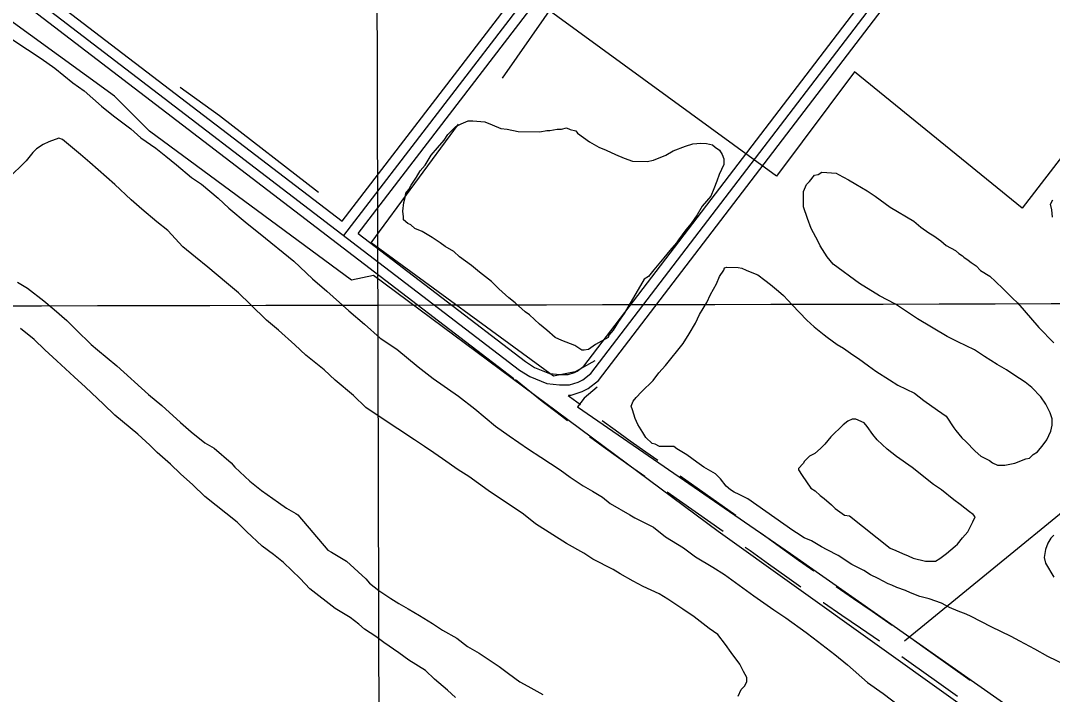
# Model space of a CAD drawing. Extents: x 3324104 to 3361979, y 612876 to 638273.
# Drawn here: x 3353994 to 3355506, y 629853 to 630840 of the extents above; entities that cross this region are included whole.
import ezdxf

# ---------------------------------------------------------------- set-up
doc = ezdxf.new("R2010")
doc.units = 0
for name, color, linetype in [('V-GRID-MAJR', 7, 'Continuous'), ('V-ROAD-CNTR', 7, 'Continuous'), ('V-SITE-OTLN', 7, 'Continuous'), ('V-SITE-VEGE', 7, 'Continuous'), ('V-TOPO-SHOR', 7, 'Continuous')]:
    doc.layers.add(name, color=color, linetype=linetype)

msp = doc.modelspace()

# ---------------------------------------------------------------- linework, layer by layer
at = {"layer": 'V-GRID-MAJR'}
for points in [[(3354542.6, 618302.9), (3354530.3, 624362.2), (3354517.9, 630423.5), (3354505.6, 636484.8), (3354505.6, 636486.7)], [(3328202, 630379.5), (3333465.2, 630386.7), (3338728.4, 630394.8), (3343991.6, 630403.6), (3349254.8, 630413.1), (3354517.9, 630423.5), (3359781.1, 630434.6)]]:
    msp.add_spline(points, degree=3, dxfattribs=at)
at = {"layer": 'V-ROAD-CNTR'}
for p, q in [((3354960.7, 630173), (3355042.4, 630115.4)), ((3354941.8, 630149.6), (3355023.5, 630092))]:
    msp.add_line(p, q, dxfattribs=at)
for points in [[(3351454, 632855.6), (3351772.3, 632605.9), (3352653.5, 631933.6), (3353856.9, 631011.7), (3354465.1, 630546.4)], [(3351617.8, 632688.9), (3351753.9, 632582.2), (3352635.3, 631909.7), (3353838.7, 630987.9), (3354716.7, 630316.1)], [(3354467.8, 630525.4), (3355428.7, 631777.5)], [(3354488.9, 630528.2), (3355185.7, 631436.3)], [(3354488.9, 630528.2), (3354733.9, 630340.7), (3354747.3, 630332.2), (3354769, 630323.4), (3354784.9, 630321.7), (3354796.3, 630321.6), (3354805.7, 630324.6), (3354809.8, 630326.6), (3354819.3, 630334), (3355338.3, 631013.6)], [(3353847.8, 630999.8), (3354725.4, 630328.3), (3354740.5, 630318.8), (3354765.3, 630308.7), (3354784, 630306.8), (3354798.5, 630306.6), (3354811.3, 630310.6), (3354817.8, 630313.8), (3354830, 630323.3), (3355349, 631002.9)], [(3354796.8, 630291.6), (3354800.7, 630291.6), (3354816.9, 630296.6), (3354825.8, 630301), (3354840.8, 630312.7), (3355359.7, 630992.2)], [(3354465.1, 630546.4), (3354762.3, 630933.8)], [(3354719.3, 630314.2), (3354758.2, 630282.7), (3354780.5, 630265.8), (3354795.5, 630254.5)], [(3354796.7, 630291.2), (3354798.6, 630289.7), (3354814.4, 630277.9)], [(3354846.6, 630254.1), (3354865.2, 630240.6), (3354887.6, 630224.6), (3354910.2, 630208.6), (3354928, 630196.1)], [(3354827.7, 630230.7), (3354847.6, 630216.2), (3354870.3, 630200.1), (3354893, 630184.1), (3354909.1, 630172.7)], [(3355075.1, 630092.3), (3355081, 630088.2), (3355107.6, 630068.9), (3355134.3, 630049.8), (3355156.4, 630034.1)], [(3355056.2, 630068.9), (3355063.5, 630063.8), (3355090.1, 630044.5), (3355116.9, 630025.3), (3355137.5, 630010.7)], [(3355189.2, 630011.2), (3355214.9, 629993.5), (3355242.1, 629975), (3355271.6, 629954.6)], [(3355170.3, 629987.8), (3355170.8, 629987.4), (3355197.9, 629968.8), (3355225.1, 629950.3), (3355252.7, 629931.2)], [(3355304.4, 629931.7), (3355316.6, 629923.2), (3355353.7, 629896.9), (3355385.9, 629873.8)], [(3355285.6, 629908.3), (3355299.4, 629898.7), (3355336.3, 629872.5), (3355367.1, 629850.4)]]:
    msp.add_lwpolyline(points, dxfattribs=at)
at = {"layer": 'V-SITE-OTLN'}
msp.add_lwpolyline([(3355121.6, 632542.7), (3355618.6, 632162.9), (3356257.2, 631658.9), (3355874, 631100.4), (3355461.9, 630565.6), (3355216.2, 630765.1), (3355102, 630612.6), (3354684.1, 630917.1), (3353994.2, 631461.8), (3354289.5, 631845.5), (3354629.5, 632271)], dxfattribs=at)
at = {"layer": 'V-SITE-VEGE'}
for p, q in [((3353976.8, 630816.2), (3354004.2, 630797.9)), ((3354004.2, 630797.9), (3354024.1, 630784.9)), ((3354024.1, 630784.9), (3354044.1, 630770.9)), ((3354044.1, 630770.9), (3354070.3, 630749.4)), ((3354070.3, 630749.4), (3354087.1, 630737.5)), ((3354087.1, 630737.5), (3354112.3, 630715)), ((3354112.3, 630715), (3354130.1, 630701)), ((3354130.1, 630701), (3354155.3, 630681.6)), ((3354155.3, 630681.6), (3354170, 630668.7)), ((3354026.8, 630658.8), (3354017.2, 630652.6)), ((3354035.3, 630662.9), (3354026.8, 630658.8)), ((3354050.2, 630668), (3354035.3, 630662.9)), ((3354055.5, 630665.9), (3354050.2, 630668)), ((3354081.7, 630644.3), (3354055.5, 630665.9)), ((3354170, 630668.7), (3354192, 630653.6)), ((3354011.8, 630647.3), (3354002.1, 630634.7)), ((3354017.2, 630652.6), (3354011.8, 630647.3)), ((3354095.3, 630632.5), (3354081.7, 630644.3)), ((3354192, 630653.6), (3354206.7, 630641.7)), ((3354206.7, 630641.7), (3354222.4, 630628.8)), ((3354002.1, 630634.7), (3353975.3, 630608.6)), ((3354132, 630600.3), (3354095.3, 630632.5)), ((3354222.4, 630628.8), (3354244.5, 630610.5)), ((3354244.5, 630610.5), (3354259.2, 630600.8)), ((3354156.1, 630577.7), (3354132, 630600.3)), ((3354259.2, 630600.8), (3354283.3, 630580.4)), ((3354283.3, 630580.4), (3354299, 630565.4)), ((3354171.8, 630563.8), (3354156.1, 630577.7)), ((3354299, 630565.4), (3354326.2, 630542.8)), ((3354193.8, 630545.5), (3354171.8, 630563.8)), ((3354209.6, 630532.6), (3354193.8, 630545.5)), ((3354326.2, 630542.8), (3354345.1, 630527.7)), ((3354231.5, 630509), (3354209.6, 630532.6)), ((3354345.1, 630527.7), (3354394.4, 630487.9)), ((3354250.4, 630493.9), (3354231.5, 630509)), ((3354268.2, 630478.9), (3354250.4, 630493.9)), ((3354295.5, 630456.3), (3354268.2, 630478.9)), ((3354394.4, 630487.9), (3354421.7, 630462.1)), ((3354421.7, 630462.1), (3354442.6, 630443.9)), ((3353989.3, 630456.9), (3354004, 630448.2)), ((3354004, 630448.2), (3354028.2, 630429.9)), ((3354313.3, 630441.2), (3354295.5, 630456.3)), ((3354028.2, 630429.9), (3354042.9, 630417)), ((3354331.1, 630424.1), (3354313.3, 630441.2)), ((3354442.6, 630443.9), (3354475.1, 630414.8)), ((3354042.9, 630417), (3354061.7, 630400.9)), ((3354354.2, 630401.5), (3354331.1, 630424.1)), ((3354475.1, 630414.8), (3354498.2, 630395.5)), ((3354061.7, 630400.9), (3354075.3, 630387)), ((3354372, 630386.5), (3354354.2, 630401.5)), ((3354013.7, 630372.9), (3353993.8, 630389)), ((3354075.3, 630387), (3354097.3, 630365.5)), ((3354396.1, 630365), (3354372, 630386.5)), ((3354498.2, 630395.5), (3354521.2, 630375.1)), ((3354029.4, 630357.9), (3354013.7, 630372.9)), ((3354521.2, 630375.1), (3354545.4, 630358.9)), ((3354047.2, 630341.8), (3354029.4, 630357.9)), ((3354097.3, 630365.5), (3354106.8, 630358)), ((3354106.8, 630358), (3354135.1, 630334.3)), ((3354411.8, 630349.9), (3354396.1, 630365)), ((3354545.4, 630358.9), (3354576.9, 630333.1)), ((3354072.4, 630318.1), (3354047.2, 630341.8)), ((3354439.1, 630328.4), (3354411.8, 630349.9)), ((3354135.1, 630334.3), (3354181.2, 630292.4)), ((3354454.8, 630313.4), (3354439.1, 630328.4)), ((3354576.9, 630333.1), (3354598.9, 630315.8)), ((3354089.1, 630303.1), (3354072.4, 630318.1)), ((3354482, 630290.8), (3354454.8, 630313.4)), ((3354598.9, 630315.8), (3354635.7, 630290)), ((3354115.3, 630278.4), (3354089.1, 630303.1)), ((3354132.1, 630262.3), (3354115.3, 630278.4)), ((3354181.2, 630292.4), (3354201.1, 630276.3)), ((3354499.8, 630273.6), (3354482, 630290.8)), ((3354635.7, 630290), (3354659.8, 630271.6)), ((3354201.1, 630276.3), (3354228.3, 630251.6)), ((3354528.2, 630254.2), (3354499.8, 630273.6)), ((3354659.8, 630271.6), (3354690.2, 630245.8)), ((3354165.6, 630234.3), (3354132.1, 630262.3)), ((3354228.3, 630251.6), (3354244.1, 630237.6)), ((3354547.1, 630242.3), (3354528.2, 630254.2)), ((3354183.4, 630218.2), (3354165.6, 630234.3)), ((3354244.1, 630237.6), (3354264, 630221.5)), ((3354571.3, 630226.1), (3354547.1, 630242.3)), ((3354690.2, 630245.8), (3354710.2, 630231.8)), ((3354193.9, 630207.5), (3354183.4, 630218.2)), ((3354264, 630221.5), (3354277.7, 630213.9)), ((3354586, 630216.4), (3354571.3, 630226.1)), ((3354710.2, 630231.8), (3354738.5, 630212.4)), ((3354213.8, 630190.3), (3354193.9, 630207.5)), ((3354277.7, 630213.9), (3354302.8, 630192.4)), ((3354599.7, 630206.7), (3354586, 630216.4)), ((3354612.3, 630198.1), (3354599.7, 630206.7)), ((3354738.5, 630212.4), (3354756.4, 630200.5)), ((3354228.5, 630176.3), (3354213.8, 630190.3)), ((3354302.8, 630192.4), (3354308, 630186)), ((3354635.4, 630181.9), (3354612.3, 630198.1)), ((3354756.4, 630200.5), (3354784.8, 630182.1)), ((3354246.3, 630160.2), (3354228.5, 630176.3)), ((3354308, 630186), (3354330, 630165.6)), ((3354651.1, 630172.2), (3354635.4, 630181.9)), ((3354679.5, 630151.7), (3354651.1, 630172.2)), ((3354784.8, 630182.1), (3354799.5, 630171.4)), ((3354264.1, 630143.1), (3354246.3, 630160.2)), ((3354330, 630165.6), (3354346.8, 630151.6)), ((3354799.5, 630171.4), (3354818.4, 630158.4)), ((3354818.4, 630158.4), (3354832, 630150.8)), ((3354311.3, 630105.4), (3354264.1, 630143.1)), ((3354346.8, 630151.6), (3354372, 630134.3)), ((3354731, 630117.1), (3354679.5, 630151.7)), ((3354832, 630150.8), (3354846.8, 630142.2)), ((3354846.8, 630142.2), (3354858.3, 630132.5)), ((3354372, 630134.3), (3354383.6, 630125.7)), ((3354858.3, 630132.5), (3354886.7, 630116.3)), ((3354383.6, 630125.7), (3354397.3, 630118.1)), ((3354397.3, 630118.1), (3354400.4, 630115.9)), ((3354400.4, 630115.9), (3354444.3, 630064.5)), ((3354748.8, 630103.1), (3354731, 630117.1)), ((3354886.7, 630116.3), (3354894.1, 630111.9)), ((3354894.1, 630111.9), (3354921.4, 630097.8)), ((3354324.9, 630091.5), (3354311.3, 630105.4)), ((3354794, 630074), (3354748.8, 630103.1)), ((3354921.4, 630097.8), (3354939.3, 630083.8)), ((3354347.9, 630070), (3354324.9, 630091.5)), ((3354939.3, 630083.8), (3354965.6, 630067.6)), ((3354364.7, 630058.1), (3354347.9, 630070)), ((3354819.3, 630059.9), (3354794, 630074)), ((3354965.6, 630067.6), (3354983.4, 630054.7)), ((3354379.4, 630046.3), (3354364.7, 630058.1)), ((3354444.3, 630064.5), (3354449.5, 630061.3)), ((3354449.5, 630061.3), (3354471.6, 630048.3)), ((3354832.9, 630051.2), (3354819.3, 630059.9)), ((3354862.4, 630036), (3354832.9, 630051.2)), ((3354983.4, 630054.7), (3355008.7, 630039.5)), ((3354403.5, 630022.7), (3354379.4, 630046.3)), ((3354471.6, 630048.3), (3354499.9, 630022.5)), ((3354872.9, 630029.5), (3354862.4, 630036)), ((3355008.7, 630039.5), (3355025.5, 630028.7)), ((3354418.1, 630007.7), (3354403.5, 630022.7)), ((3354499.9, 630022.5), (3354505.1, 630016.1)), ((3354891.9, 630018.7), (3354872.9, 630029.5)), ((3355025.5, 630028.7), (3355068.5, 629997.4)), ((3354454.8, 629978.6), (3354418.1, 630007.7)), ((3354505.1, 630016.1), (3354518.8, 630005.3)), ((3354518.8, 630005.3), (3354536.6, 629993.5)), ((3354906.6, 630011.1), (3354891.9, 630018.7)), ((3354929.8, 630000.2), (3354906.6, 630011.1)), ((3354536.6, 629993.5), (3354548.2, 629985.9)), ((3354942.4, 629992.7), (3354929.8, 630000.2)), ((3354964.4, 629977.6), (3354942.4, 629992.7)), ((3355068.5, 629997.4), (3355097.9, 629977)), ((3354476.9, 629965.6), (3354454.8, 629978.6)), ((3354548.2, 629985.9), (3354561.9, 629978.3)), ((3354561.9, 629978.3), (3354578.7, 629968.6)), ((3354981.3, 629966.7), (3354964.4, 629977.6)), ((3355097.9, 629977), (3355115.8, 629965.1)), ((3354489.5, 629955.9), (3354476.9, 629965.6)), ((3354578.7, 629968.6), (3354597.6, 629956.7)), ((3355003.3, 629949.5), (3354981.3, 629966.7)), ((3355115.8, 629965.1), (3355145.2, 629943.5)), ((3354497.9, 629948.4), (3354489.5, 629955.9)), ((3354514.7, 629937.6), (3354497.9, 629948.4)), ((3354597.6, 629956.7), (3354612.3, 629947)), ((3354612.3, 629947), (3354633.4, 629935.1)), ((3355015.9, 629940.9), (3355003.3, 629949.5)), ((3354526.3, 629929), (3354514.7, 629937.6)), ((3354633.4, 629935.1), (3354649.1, 629923.2)), ((3355027.4, 629925.9), (3355015.9, 629940.9)), ((3355145.2, 629943.5), (3355155.7, 629936)), ((3355155.7, 629936), (3355187.2, 629911.2)), ((3354548.3, 629913.9), (3354526.3, 629929)), ((3354649.1, 629923.2), (3354665.9, 629913.5)), ((3355035.7, 629914.2), (3355027.4, 629925.9)), ((3354563, 629903.1), (3354548.3, 629913.9)), ((3354587.2, 629887.9), (3354563, 629903.1)), ((3354665.9, 629913.5), (3354683.8, 629901.6)), ((3354683.8, 629901.6), (3354695.4, 629894)), ((3355048.2, 629897), (3355035.7, 629914.2)), ((3355187.2, 629911.2), (3355206.1, 629896.1)), ((3354600.8, 629875.1), (3354587.2, 629887.9)), ((3354695.4, 629894), (3354709, 629883.3)), ((3355053.4, 629886.4), (3355048.2, 629897)), ((3355058.6, 629877.8), (3355053.4, 629886.4)), ((3355206.1, 629896.1), (3355235.4, 629870.4)), ((3354619.7, 629858.9), (3354600.8, 629875.1)), ((3354709, 629883.3), (3354725.8, 629871.4)), ((3354725.8, 629871.4), (3354737.4, 629864.9)), ((3355055.2, 629865.2), (3355058.5, 629871.5)), ((3355058.5, 629871.5), (3355058.6, 629877.8)), ((3355235.4, 629870.4), (3355258.5, 629854.2)), ((3354631.2, 629848.2), (3354619.7, 629858.9)), ((3354737.4, 629864.9), (3354759.5, 629853)), ((3355045.5, 629850.5), (3355049.9, 629859.9)), ((3355049.9, 629859.9), (3355055.2, 629865.2)), ((3355258.5, 629854.2), (3355291, 629829.4))]:
    msp.add_line(p, q, dxfattribs=at)
for points in [[(3354878.7, 630410.9), (3354870.1, 630399.3), (3354862.5, 630386.7), (3354856.1, 630379.4), (3354855, 630376.2), (3354836.8, 630365.9), (3354826.2, 630358.6), (3354819.8, 630357.6), (3354816.6, 630357.6), (3354806.1, 630364.1), (3354787.1, 630371.8), (3354777.6, 630376.1), (3354765.1, 630386.9), (3354754.6, 630395.5), (3354739.9, 630409.4), (3354733.6, 630413.8), (3354718.9, 630426.6), (3354709.5, 630434.2), (3354694.8, 630447.1), (3354684.4, 630457.8), (3354666.5, 630471.8), (3354655, 630481.5), (3354637.1, 630494.4), (3354628.8, 630501.9), (3354616.1, 630509.5), (3354608.8, 630514.9), (3354597.2, 630522.5), (3354582.5, 630531.1), (3354572, 630535.5), (3354565.7, 630540.9), (3354561.5, 630543), (3354555.2, 630548.4), (3354555.2, 630552.6), (3354554.3, 630561.1), (3354555.5, 630573.8), (3354557.7, 630581.2), (3354558.8, 630587.6), (3354563.1, 630592.8), (3354566.4, 630599.1), (3354574, 630610.7), (3354579.4, 630620.1), (3354586.9, 630628.5), (3354595.5, 630643.3), (3354605.2, 630653.7), (3354614.9, 630665.3), (3354620.3, 630673.7), (3354632.1, 630685.2), (3354639.6, 630689.3), (3354650.2, 630693.4), (3354656.6, 630693.4), (3354674.6, 630692.1), (3354685.1, 630687.7), (3354697.7, 630682.2), (3354707.3, 630681.1), (3354723.1, 630677.7), (3354754.9, 630677.3), (3354765.5, 630679.3), (3354769.8, 630679.2), (3354780.4, 630681.2), (3354786.7, 630681.1), (3354794.2, 630683.2), (3354799.4, 630681), (3354807.9, 630678.8), (3354810, 630675.6), (3354827.8, 630662.6), (3354841.5, 630655), (3354852, 630650.7), (3354865.7, 630644.1), (3354878.4, 630638.7), (3354891, 630634.3), (3354912.2, 630634), (3354921.8, 630636), (3354939.9, 630643.2), (3354950.6, 630649.4), (3354968.7, 630656.6), (3354979.3, 630659.7), (3354991, 630660.6), (3354999.4, 630660.5), (3355007.9, 630658.3), (3355012.1, 630655), (3355018.4, 630650.7), (3355022.5, 630644.3), (3355024.6, 630637.9), (3355024.5, 630629.4), (3355017.9, 630614.7), (3355014.6, 630605.2), (3355010.2, 630593.6), (3355005.9, 630583.1), (3354993, 630568.4), (3354985.4, 630555.8), (3354976.8, 630543.2), (3354969.2, 630533.7), (3354958.5, 630519), (3354955.2, 630514.8), (3354945.6, 630503.3), (3354937, 630492.8), (3354921.9, 630475), (3354914.4, 630465.5), (3354908, 630461.4)], [(3355208.8, 630114.4), (3355268.6, 630067), (3355277, 630063.7), (3355286.5, 630059.4), (3355294.9, 630056.1), (3355302.3, 630052.8), (3355320.3, 630048.4), (3355335.1, 630048.2), (3355341.5, 630052.3), (3355351.1, 630059.6), (3355364, 630070.1), (3355367.2, 630073.2), (3355374.7, 630082.6), (3355382.2, 630091), (3355389.8, 630105.8), (3355393.1, 630113.1), (3355390, 630116.4), (3355384.7, 630120.7), (3355371.1, 630131.4), (3355361.6, 630137.9), (3355343.8, 630152.9), (3355332.2, 630160.5), (3355300.8, 630185.3), (3355277.7, 630201.4), (3355264, 630212.2), (3355249.4, 630226.2), (3355243.1, 630233.7), (3355234.8, 630245.4), (3355230.6, 630250.8), (3355218, 630256.2), (3355212.7, 630256.3), (3355206.3, 630253.2), (3355199.8, 630248), (3355181.6, 630230.2), (3355173, 630219.7), (3355166.6, 630213.4), (3355158, 630206.1), (3355150.5, 630202), (3355143, 630194.6), (3355140.9, 630191.5), (3355134.4, 630184.2), (3355134.4, 630182), (3355139.6, 630173.5), (3355152.1, 630155.3), (3355158.4, 630151), (3355165.7, 630144.6), (3355172, 630140.2), (3355182.5, 630130.6), (3355187.7, 630125.2), (3355201.4, 630115.5)]]:
    msp.add_lwpolyline(points, close=True, dxfattribs=at)
for points in [[(3354892, 630282.5), (3354896.3, 630287.8), (3354903.8, 630296.2), (3354920.9, 630312.9), (3354929.6, 630324.4), (3354939.2, 630334.9), (3354965.1, 630367.4), (3354973.7, 630381.1), (3354983.4, 630396.9), (3354988.9, 630409.5), (3354999.7, 630427.4), (3355005.1, 630439), (3355013.8, 630454.8), (3355018.2, 630465.3), (3355024.7, 630474.8), (3355025.8, 630477.9), (3355029, 630478.9), (3355045.9, 630478.7), (3355051.2, 630477.6), (3355057.5, 630474.4), (3355068, 630470), (3355074.4, 630467.8), (3355084.9, 630460.2), (3355093.3, 630453.8), (3355104.8, 630444.1), (3355112.1, 630437.6), (3355124.7, 630423.7), (3355146.6, 630401.2), (3355157.1, 630391.5), (3355171.8, 630379.7), (3355176, 630376.5), (3355190.7, 630365.7), (3355200.2, 630360.3), (3355213.8, 630350.6), (3355222.2, 630345.2), (3355236.9, 630334.4), (3355247.4, 630326.8), (3355267.4, 630313.9), (3355280, 630306.3), (3355304.2, 630294.3), (3355317.9, 630283.6), (3355337.8, 630269.6), (3355350.4, 630260.9), (3355361.9, 630243.8), (3355365, 630239.6), (3355373.4, 630228.9), (3355379.6, 630223.5), (3355393.2, 630209.5), (3355401.6, 630202), (3355414.3, 630195.5), (3355418.5, 630192.3), (3355425.8, 630189), (3355436.4, 630188.9), (3355451.3, 630191.9), (3355467.3, 630198), (3355472.6, 630199), (3355477.9, 630204.3), (3355484.3, 630208.4), (3355493, 630218.9), (3355498.3, 630226.2), (3355503.8, 630238.9), (3355506, 630247.3), (3355506.1, 630256.9), (3355503.1, 630265.4), (3355496.9, 630278.2), (3355489.6, 630288.9), (3355476, 630302.8), (3355466.5, 630310.3), (3355449.7, 630321.1), (3355439.2, 630328.7), (3355425.5, 630336.3), (3355406.6, 630348.2), (3355391.9, 630357.9), (3355367.7, 630369.8), (3355351.9, 630377.5), (3355308.8, 630403.4), (3355276.2, 630425), (3355253, 630437), (3355223.6, 630455.3), (3355184.8, 630483.4), (3355176.4, 630494.1), (3355166, 630510.1), (3355162.9, 630516.5), (3355152.6, 630535.7), (3355147.4, 630550.6), (3355141.3, 630567.6), (3355141.6, 630589.9), (3355145.9, 630600.4), (3355150.2, 630604.6), (3355157.8, 630614), (3355163.1, 630615), (3355168.4, 630618.1), (3355175.8, 630618), (3355189.6, 630616.8), (3355192.7, 630614.6), (3355207.5, 630607), (3355218, 630600.6), (3355234.8, 630590.8), (3355246.4, 630583.2), (3355268.4, 630567.1), (3355303.1, 630546.5)], [(3355506.6, 630552.5), (3355505.7, 630563.1), (3355503.7, 630571.6), (3355507, 630577.9)], [(3355303.1, 630546.5), (3355313.6, 630537.9), (3355325.2, 630529.3), (3355332.5, 630525), (3355343, 630517.4), (3355350.4, 630511), (3355364.1, 630503.4), (3355369.3, 630499.1), (3355374.6, 630495.8), (3355376.6, 630493.7), (3355383, 630489.4), (3355387.1, 630486.1), (3355394.5, 630480.8), (3355400.8, 630474.3), (3355414.4, 630465.7), (3355422.8, 630458.2), (3355434.3, 630447.4), (3355447.9, 630433.5), (3355455.3, 630427), (3355464.7, 630415.3), (3355486.6, 630390.6), (3355508.6, 630368.1)], [(3355525, 629896.4), (3355499.7, 629908.4), (3355480.8, 629919.2), (3355458.6, 629931.1), (3355446, 629937.7), (3355416.5, 629951.8), (3355387.1, 629967), (3355379.7, 629970.3), (3355368.1, 629974.7), (3355355.4, 629980.1), (3355343.9, 629986.6), (3355325.9, 629993.2), (3355312.2, 629996.5), (3355298.5, 630002), (3355291.1, 630005.3), (3355278.5, 630009.7), (3355271.1, 630012.9), (3355265.8, 630015.1), (3355251.1, 630022.7), (3355239.5, 630028.2), (3355230, 630034.6), (3355212.1, 630043.3), (3355192.2, 630056.3), (3355176.4, 630065), (3355168, 630069.3), (3355153.2, 630078), (3355142.7, 630082.3), (3355131.1, 630089.9), (3355125.9, 630093.1), (3355059.7, 630139.5), (3355047.1, 630146), (3355039.7, 630149.3), (3355034.4, 630152.6), (3355028.1, 630157.9), (3355019.8, 630168.6), (3355012.5, 630176.1), (3354995.6, 630185.9), (3354985.1, 630193.4), (3354970.4, 630204.2), (3354955.7, 630212.9), (3354951.5, 630216.1), (3354930.3, 630216.4), (3354924, 630219.6), (3354919.8, 630220.7), (3354910.4, 630229.3), (3354906.2, 630236.8), (3354898.9, 630248.5), (3354894.8, 630257.1), (3354890.7, 630269.8), (3354888.7, 630275.1), (3354892, 630282.5)], [(3355508.3, 630086.3), (3355504, 630082.1), (3355499.6, 630074.7), (3355496.3, 630065.2), (3355494.1, 630053.6), (3355496.1, 630045.1), (3355508.6, 630024.8)]]:
    msp.add_lwpolyline(points, dxfattribs=at)
at = {"layer": 'V-TOPO-SHOR'}
for p, q in [((3354700.1, 630756.2), (3354783.4, 630875.2)), ((3355289.6, 629931.3), (3355655.4, 630230.8))]:
    msp.add_line(p, q, dxfattribs=at)
for points in [[(3355698.3, 629604.3), (3355016.2, 630091.5), (3354511, 630466.6), (3354478.9, 630460.2), (3354182.9, 630678.2), (3354131.4, 630729.5), (3353726, 631024.4), (3353513.6, 631191.1), (3352731.7, 631787.5), (3352541.8, 631931.7), (3352261.9, 632146.6)], [(3354430.5, 630588.6), (3354285.7, 630700.8), (3354227.8, 630742.5)], [(3354835.8, 630341.9), (3354806.9, 630325.8), (3354774.8, 630319.3), (3354507.7, 630514.8), (3354636, 630688.6)], [(3354839.1, 630303.3), (3354819.8, 630287.2), (3354810.2, 630274.4), (3355122.3, 630059.6), (3355524.5, 629777.5), (3355604.7, 629720.8)]]:
    msp.add_lwpolyline(points, dxfattribs=at)

doc.saveas('drawing.dxf')
